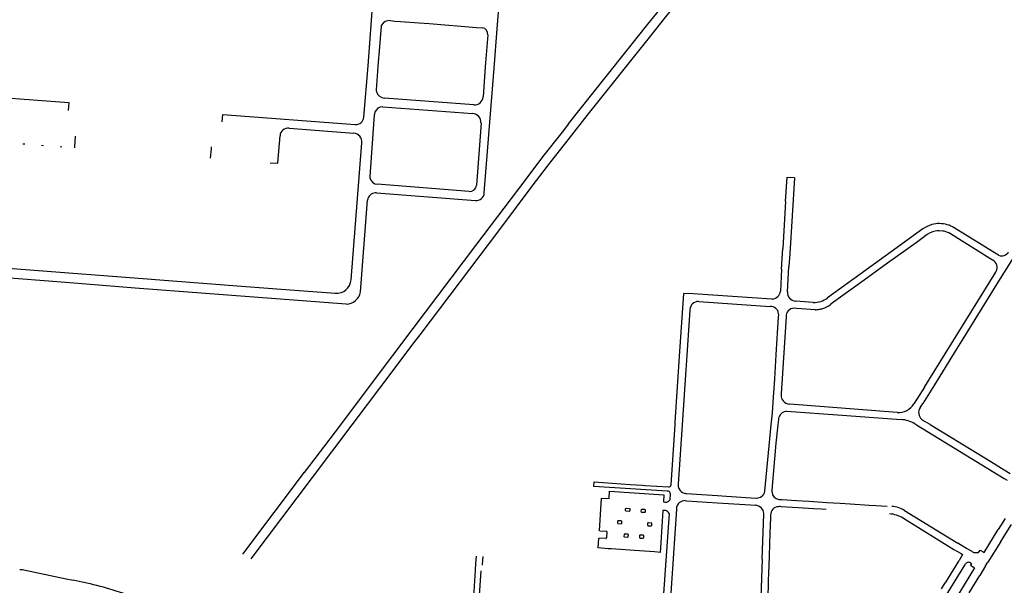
# Model space of a CAD drawing. Extents: x 148869 to 161638, y 453607 to 469810.
# Tile 967 of 1056: x 159134.11 to 159140.98, y 459864.7 to 459868.65. Entities that reach past the tile are written whole.
import ezdxf

# ---------------------------------------------------------------- set-up
doc = ezdxf.new("R2010")
doc.units = 0
doc.layers.add('LKI_V01_KANTRIJWEG', color=252, linetype='CONTINUOUS')

msp = doc.modelspace()

# ---------------------------------------------------------------- linework, layer by layer
at = {"layer": 'LKI_V01_KANTRIJWEG'}
for p, q in [((159136.6305, 459868.603), (159136.6168, 459868.4316)), ((159136.6305, 459868.603), (159136.6168, 459868.4316)), ((159136.6949, 459868.6414), (159136.7265, 459868.6389)), ((159136.6949, 459868.6414), (159136.7265, 459868.6389)), ((159136.7265, 459868.6389), (159136.7666, 459868.6358)), ((159136.7265, 459868.6389), (159136.7666, 459868.6358)), ((159136.7666, 459868.6358), (159136.8962, 459868.6258)), ((159136.7666, 459868.6358), (159136.8962, 459868.6258)), ((159136.8962, 459868.6258), (159136.9662, 459868.6203)), ((159136.8962, 459868.6258), (159136.9662, 459868.6203)), ((159136.9662, 459868.6203), (159137.1032, 459868.6097)), ((159136.9662, 459868.6203), (159137.1032, 459868.6097)), ((159137.1032, 459868.6097), (159137.1626, 459868.6051)), ((159137.1032, 459868.6097), (159137.1626, 459868.6051)), ((159137.1626, 459868.6051), (159137.298, 459868.5946)), ((159137.1626, 459868.6051), (159137.298, 459868.5946)), ((159137.4417, 459868.5838), (159137.4458, 459868.6433)), ((159137.4417, 459868.5838), (159137.4458, 459868.6433)), ((159138.3404, 459868.4246), (159138.4935, 459868.6164)), ((159138.3404, 459868.4246), (159138.4935, 459868.6164)), ((159137.298, 459868.5946), (159137.3378, 459868.5915)), ((159137.298, 459868.5946), (159137.3378, 459868.5915)), ((159136.6168, 459868.4316), (159136.6104, 459868.3523)), ((159136.6168, 459868.4316), (159136.6104, 459868.3523)), ((159138.0922, 459868.113), (159138.3404, 459868.4246)), ((159138.0922, 459868.113), (159138.3404, 459868.4246)), ((159133.8597, 459868.1143), (159134.4486, 459868.069)), ((159133.8597, 459868.1143), (159134.4486, 459868.069)), ((159134.4486, 459868.069), (159134.4445, 459868.0137)), ((159134.4486, 459868.069), (159134.4445, 459868.0137)), ((159137.2786, 459868.0534), (159136.6552, 459868.1003)), ((159137.2786, 459868.0534), (159136.6552, 459868.1003)), ((159137.94, 459867.9208), (159138.0922, 459868.113)), ((159137.94, 459867.9208), (159138.0922, 459868.113)), ((159135.5204, 459867.9341), (159135.5246, 459867.986)), ((159135.5204, 459867.9341), (159135.5246, 459867.986)), ((159135.5246, 459867.986), (159136.4492, 459867.9159)), ((159135.5246, 459867.986), (159136.4492, 459867.9159)), ((159136.5832, 459867.9845), (159136.551, 459867.553)), ((159136.5832, 459867.9845), (159136.551, 459867.553)), ((159136.5834, 459867.9863), (159136.5832, 459867.9845)), ((159136.5834, 459867.9863), (159136.5832, 459867.9845)), ((159136.6434, 459868.0395), (159137.2716, 459867.9927)), ((159136.6434, 459868.0395), (159137.2716, 459867.9927)), ((159137.3283, 459867.9269), (159137.2964, 459867.4931)), ((159137.3283, 459867.9269), (159137.2964, 459867.4931)), ((159135.9875, 459867.8912), (159136.4391, 459867.8551)), ((159135.9875, 459867.8912), (159136.4391, 459867.8551)), ((159134.1282, 459867.7818), (159134.1416, 459867.7807)), ((159134.1282, 459867.7818), (159134.1416, 459867.7807)), ((159134.495, 459867.8336), (159134.4887, 459867.7581)), ((159134.495, 459867.8336), (159134.4887, 459867.7581)), ((159135.9085, 459867.6485), (159135.9246, 459867.8378)), ((159135.9085, 459867.6485), (159135.9246, 459867.8378)), ((159136.4207, 459866.8318), (159136.4964, 459867.788)), ((159136.4207, 459866.8318), (159136.4964, 459867.788)), ((159134.258, 459867.7713), (159134.2718, 459867.7705)), ((159134.258, 459867.7713), (159134.2718, 459867.7705)), ((159134.3883, 459867.7615), (159134.4011, 459867.7604)), ((159134.3883, 459867.7615), (159134.4011, 459867.7604)), ((159134.4887, 459867.7581), (159134.4884, 459867.7537)), ((159134.4887, 459867.7581), (159134.4884, 459867.7537)), ((159135.4401, 459867.6812), (159135.445, 459867.7459)), ((159135.4401, 459867.6812), (159135.445, 459867.7459)), ((159135.445, 459867.7459), (159135.4459, 459867.7598)), ((159135.445, 459867.7459), (159135.4459, 459867.7598)), ((159135.8552, 459867.6482), (159135.9052, 459867.6456)), ((159135.8552, 459867.6482), (159135.9052, 459867.6456)), ((159139.5171, 459867.5441), (159139.4845, 459867.0136)), ((159139.5171, 459867.5441), (159139.4845, 459867.0136)), ((159139.5171, 459867.5441), (159139.4871, 459867.5463)), ((159139.5171, 459867.5441), (159139.4871, 459867.5463)), ((159136.5981, 459867.4382), (159137.289, 459867.3843)), ((159136.5981, 459867.4382), (159137.289, 459867.3843)), ((159137.2447, 459867.4486), (159136.6042, 459867.4982)), ((159137.2447, 459867.4486), (159136.6042, 459867.4982)), ((159136.4864, 459866.7465), (159136.5357, 459867.3883)), ((159136.4864, 459866.7465), (159136.5357, 459867.3883)), ((159139.4556, 459867.3771), (159139.4368, 459867.0491)), ((159139.4556, 459867.3771), (159139.4368, 459867.0491)), ((159140.9315, 459867.0099), (159140.6333, 459867.194)), ((159140.9315, 459867.0099), (159140.6333, 459867.194)), ((159139.4281, 459866.906), (159139.4368, 459867.0491)), ((159139.4281, 459866.906), (159139.4368, 459867.0491)), ((159139.4845, 459867.0136), (159139.4788, 459866.9239)), ((159139.4845, 459867.0136), (159139.4788, 459866.9239)), ((159140.903, 459866.9684), (159140.9012, 459866.9695)), ((159140.903, 459866.9684), (159140.9012, 459866.9695)), ((159140.9432, 459867.0026), (159140.9315, 459867.0099)), ((159140.9432, 459867.0026), (159140.9315, 459867.0099)), ((159139.4281, 459866.906), (159139.4189, 459866.7511)), ((159139.4281, 459866.906), (159139.4189, 459866.7511)), ((159139.4699, 459866.7482), (159139.4788, 459866.9239)), ((159139.4699, 459866.7482), (159139.4788, 459866.9239)), ((159140.7149, 459866.5478), (159140.9236, 459866.885)), ((159140.7149, 459866.5478), (159140.9236, 459866.885)), ((159140.9831, 459866.8855), (159140.9202, 459866.7846)), ((159140.9831, 459866.8855), (159140.9202, 459866.7846)), ((159140.9236, 459866.885), (159140.9271, 459866.8907)), ((159140.9236, 459866.885), (159140.9271, 459866.8907)), ((159135.8416, 459866.7725), (159135.9019, 459866.768)), ((159135.8416, 459866.7725), (159135.9019, 459866.768)), ((159135.9019, 459866.768), (159136.3109, 459866.7377)), ((159135.9019, 459866.768), (159136.3109, 459866.7377)), ((159140.9202, 459866.7846), (159140.8868, 459866.7308)), ((159140.9202, 459866.7846), (159140.8868, 459866.7308)), ((159138.7179, 459866.3309), (159138.7451, 459866.7366)), ((159138.7179, 459866.3309), (159138.7451, 459866.7366)), ((159138.8485, 459866.6798), (159139.3478, 459866.6455)), ((159138.8485, 459866.6798), (159139.3478, 459866.6455)), ((159139.5274, 459866.6822), (159139.5248, 459866.6824)), ((159139.5274, 459866.6822), (159139.5248, 459866.6824)), ((159139.6487, 459866.6737), (159139.5274, 459866.6822)), ((159139.6487, 459866.6737), (159139.5274, 459866.6822)), ((159140.8868, 459866.7308), (159140.686, 459866.4069)), ((159140.8868, 459866.7308), (159140.686, 459866.4069)), ((159138.7867, 459866.6199), (159138.7327, 459865.8195)), ((159138.7867, 459866.6199), (159138.7327, 459865.8195)), ((159138.7869, 459866.6238), (159138.7867, 459866.6199)), ((159138.7869, 459866.6238), (159138.7867, 459866.6199)), ((159139.5329, 459866.6316), (159139.5141, 459866.6329)), ((159139.5329, 459866.6316), (159139.5141, 459866.6329)), ((159139.6621, 459866.6225), (159139.5329, 459866.6316)), ((159139.6621, 459866.6225), (159139.5329, 459866.6316)), ((159139.4067, 459866.5737), (159139.4074, 459866.5851)), ((159139.4067, 459866.5737), (159139.4074, 459866.5851)), ((159139.4587, 459866.5717), (159139.4252, 459866.0352)), ((159139.4587, 459866.5717), (159139.4252, 459866.0352)), ((159139.4588, 459866.5731), (159139.4587, 459866.5717)), ((159139.4588, 459866.5731), (159139.4587, 459866.5717)), ((159140.686, 459866.4069), (159140.6525, 459866.3526)), ((159140.686, 459866.4069), (159140.6525, 459866.3526)), ((159138.6849, 459865.8376), (159138.7179, 459866.3309)), ((159138.6849, 459865.8376), (159138.7179, 459866.3309)), ((159140.4254, 459866.081), (159140.3733, 459865.9987)), ((159140.4254, 459866.081), (159140.3733, 459865.9987)), ((159139.4252, 459866.0352), (159139.4245, 459866.0242)), ((159139.4252, 459866.0352), (159139.4245, 459866.0242)), ((159140.3733, 459865.9987), (159140.3516, 459865.9648)), ((159140.3733, 459865.9987), (159140.3516, 459865.9648)), ((159140.3945, 459865.9383), (159140.4129, 459865.9675)), ((159140.3945, 459865.9383), (159140.4129, 459865.9675)), ((159139.404, 459865.8195), (159139.4084, 459865.8563)), ((159139.404, 459865.8195), (159139.4084, 459865.8563)), ((159139.4084, 459865.8563), (159139.4093, 459865.8645)), ((159139.4084, 459865.8563), (159139.4093, 459865.8645)), ((159139.4093, 459865.8645), (159139.411, 459865.874)), ((159139.4093, 459865.8645), (159139.411, 459865.874)), ((159136.346, 459865.8195), (159136.093, 459865.485)), ((159136.346, 459865.8195), (159136.093, 459865.485)), ((159136.1523, 459865.4517), (159136.4295, 459865.8195)), ((159136.1523, 459865.4517), (159136.4295, 459865.8195)), ((159138.6554, 459865.3991), (159138.6837, 459865.8195)), ((159138.6554, 459865.3991), (159138.6837, 459865.8195)), ((159138.6837, 459865.8195), (159138.6849, 459865.8376)), ((159138.6837, 459865.8195), (159138.6849, 459865.8376)), ((159138.7327, 459865.8195), (159138.7051, 459865.4029)), ((159138.7327, 459865.8195), (159138.7051, 459865.4029)), ((159140.3585, 459865.8261), (159140.3683, 459865.8201)), ((159140.3585, 459865.8261), (159140.3683, 459865.8201)), ((159140.3698, 459865.8192), (159140.9826, 459865.4432)), ((159140.3698, 459865.8192), (159140.9826, 459865.4432)), ((159135.6713, 459864.9237), (159136.0945, 459865.4867)), ((159135.6713, 459864.9237), (159136.0945, 459865.4867)), ((159135.7302, 459864.8917), (159136.1523, 459865.4517)), ((159135.7302, 459864.8917), (159136.1523, 459865.4517)), ((159141.025, 459865.4758), (159140.9822, 459865.502)), ((159141.025, 459865.4758), (159140.9822, 459865.502)), ((159140.9826, 459865.4432), (159141.002, 459865.4322)), ((159140.9826, 459865.4432), (159141.002, 459865.4322)), ((159138.1163, 459865.387), (159138.1185, 459865.4193)), ((159138.1163, 459865.387), (159138.1185, 459865.4193)), ((159138.6276, 459865.3546), (159138.1163, 459865.387)), ((159138.6276, 459865.3546), (159138.1163, 459865.387)), ((159138.1185, 459865.4193), (159138.1186, 459865.4207)), ((159138.1185, 459865.4193), (159138.1186, 459865.4207)), ((159138.6367, 459865.385), (159138.6395, 459865.3848)), ((159138.6367, 459865.385), (159138.6395, 459865.3848)), ((159138.223, 459865.3044), (159138.2231, 459865.3059)), ((159138.223, 459865.3044), (159138.2231, 459865.3059)), ((159138.6373, 459865.354), (159138.6276, 459865.3546)), ((159138.6373, 459865.354), (159138.6276, 459865.3546)), ((159138.6485, 459865.2973), (159138.6511, 459865.3374)), ((159138.6485, 459865.2973), (159138.6511, 459865.3374)), ((159138.7575, 459865.34), (159138.762, 459865.3395)), ((159138.7575, 459865.34), (159138.762, 459865.3395)), ((159138.6023, 459865.2801), (159138.6128, 459865.2791)), ((159138.6023, 459865.2801), (159138.6128, 459865.2791)), ((159138.6934, 459865.23), (159138.6188, 459864.1152)), ((159138.6934, 459865.23), (159138.6188, 459864.1152)), ((159138.7549, 459865.289), (159138.7644, 459865.2883)), ((159138.7549, 459865.289), (159138.7644, 459865.2883)), ((159138.6414, 459865.1988), (159138.5641, 459864.0721)), ((159138.6414, 459865.1988), (159138.5641, 459864.0721)), ((159140.2854, 459865.2206), (159140.6582, 459864.9916)), ((159140.2854, 459865.2206), (159140.6582, 459864.9916)), ((159140.9882, 459865.1648), (159140.941, 459865.0878)), ((159140.9882, 459865.1648), (159140.941, 459865.0878)), ((159140.9585, 459865.0032), (159141.0327, 459865.1225)), ((159140.9585, 459865.0032), (159141.0327, 459865.1225)), ((159138.2003, 459865.024), (159138.1538, 459865.0278)), ((159138.2003, 459865.024), (159138.1538, 459865.0278)), ((159138.1571, 459865.0784), (159138.2038, 459865.0754)), ((159138.1571, 459865.0784), (159138.2038, 459865.0754)), ((159138.208, 459865.0702), (159138.2051, 459865.0284)), ((159138.208, 459865.0702), (159138.2051, 459865.0284)), ((159140.8416, 459864.9271), (159140.941, 459865.0878)), ((159140.8416, 459864.9271), (159140.941, 459865.0878)), ((159140.7078, 459864.9616), (159140.6582, 459864.9916)), ((159140.7078, 459864.9616), (159140.6582, 459864.9916)), ((159140.718, 459864.9558), (159140.7078, 459864.9616)), ((159140.718, 459864.9558), (159140.7078, 459864.9616)), ((159140.7576, 459864.9326), (159140.718, 459864.9558)), ((159140.7576, 459864.9326), (159140.718, 459864.9558)), ((159140.9585, 459865.0032), (159140.8685, 459864.8581)), ((159140.9585, 459865.0032), (159140.8685, 459864.8581)), ((159135.6642, 459864.9151), (159135.6713, 459864.9237)), ((159135.6642, 459864.9151), (159135.6713, 459864.9237)), ((159135.7237, 459864.883), (159135.7302, 459864.8917)), ((159135.7237, 459864.883), (159135.7302, 459864.8917)), ((159138.2366, 459864.952), (159138.2171, 459864.9534)), ((159138.2366, 459864.952), (159138.2171, 459864.9534)), ((159138.3998, 459864.9405), (159138.2366, 459864.952)), ((159138.3998, 459864.9405), (159138.2366, 459864.952)), ((159138.5404, 459864.9306), (159138.3998, 459864.9405)), ((159138.5404, 459864.9306), (159138.3998, 459864.9405)), ((159138.5619, 459864.9291), (159138.5404, 459864.9306)), ((159138.5619, 459864.9291), (159138.5404, 459864.9306)), ((159140.6313, 459864.9478), (159140.6816, 459864.92)), ((159140.6313, 459864.9478), (159140.6816, 459864.92)), ((159140.6917, 459864.913), (159140.6674, 459864.8715)), ((159140.6917, 459864.913), (159140.6674, 459864.8715)), ((159140.6816, 459864.92), (159140.6917, 459864.913)), ((159140.6816, 459864.92), (159140.6917, 459864.913)), ((159140.7576, 459864.9326), (159140.7598, 459864.9307)), ((159140.7576, 459864.9326), (159140.7598, 459864.9307)), ((159140.8142, 459864.9436), (159140.8347, 459864.9306)), ((159140.8142, 459864.9436), (159140.8347, 459864.9306)), ((159140.8347, 459864.9306), (159140.8416, 459864.9271)), ((159140.8347, 459864.9306), (159140.8416, 459864.9271)), ((159140.156, 459863.9436), (159140.7065, 459864.8382)), ((159140.156, 459863.9436), (159140.7065, 459864.8382)), ((159140.7757, 459864.8203), (159140.2452, 459863.9589)), ((159140.7757, 459864.8203), (159140.2452, 459863.9589)), ((159140.6628, 459864.8658), (159140.5707, 459864.7158)), ((159140.6628, 459864.8658), (159140.5707, 459864.7158)), ((159140.6674, 459864.8715), (159140.6628, 459864.8658)), ((159140.6674, 459864.8715), (159140.6628, 459864.8658)), ((159140.7065, 459864.8382), (159140.7116, 459864.8445)), ((159140.7065, 459864.8382), (159140.7116, 459864.8445)), ((159140.7465, 459864.854), (159140.7536, 459864.8494)), ((159140.7465, 459864.854), (159140.7536, 459864.8494)), ((159140.7536, 459864.8494), (159140.7472, 459864.8382)), ((159140.7536, 459864.8494), (159140.7472, 459864.8382)), ((159140.7472, 459864.8382), (159140.7687, 459864.8245)), ((159140.7472, 459864.8382), (159140.7687, 459864.8245)), ((159140.7757, 459864.8203), (159140.7687, 459864.8245)), ((159140.7757, 459864.8203), (159140.7687, 459864.8245)), ((159140.8528, 459864.8325), (159140.8112, 459864.7653)), ((159140.8528, 459864.8325), (159140.8112, 459864.7653)), ((159140.8528, 459864.8325), (159140.8685, 459864.8581)), ((159140.8528, 459864.8325), (159140.8685, 459864.8581)), ((159137.3178, 459864.628), (159137.3283, 459864.7979)), ((159137.3178, 459864.628), (159137.3283, 459864.7979)), ((159140.7377, 459864.6457), (159140.8112, 459864.7653)), ((159140.7377, 459864.6457), (159140.8112, 459864.7653)), ((159134.5438, 459864.7201), (159134.4806, 459864.7334)), ((159134.5438, 459864.7201), (159134.4806, 459864.7334)), ((159134.5998, 459864.707), (159134.5438, 459864.7201)), ((159134.5998, 459864.707), (159134.5438, 459864.7201)), ((159140.545, 459864.672), (159140.5707, 459864.7158)), ((159140.545, 459864.672), (159140.5707, 459864.7158))]:
    msp.add_line(p, q, dxfattribs=at)
for points in [[(159138.4935, 459868.6164), (159138.6926, 459868.8641), (159138.8221, 459869.0227), (159138.9684, 459869.1994), (159139.7083, 459870.0869), (159139.8337, 459870.2361), (159139.9722, 459870.3988), (159140.159, 459870.6171), (159140.2251, 459870.6951), (159140.2751, 459870.755), (159140.3267, 459870.8195)], [(159138.4935, 459868.6164), (159138.6926, 459868.8641), (159138.8221, 459869.0227), (159138.9684, 459869.1994), (159139.7083, 459870.0869), (159139.8337, 459870.2361), (159139.9722, 459870.3988), (159140.159, 459870.6171), (159140.2251, 459870.6951), (159140.2751, 459870.755), (159140.3267, 459870.8195)], [(159136.4295, 459865.8195), (159136.6227, 459866.0748), (159136.8622, 459866.3927), (159136.9031, 459866.4473), (159137.4592, 459867.1836), (159137.6933, 459867.4936), (159137.8167, 459867.6554), (159137.9461, 459867.821), (159138.0697, 459867.9778), (159138.4952, 459868.5124), (159138.6289, 459868.6793), (159138.7447, 459868.8227), (159138.8748, 459868.9811), (159139.123, 459869.2805), (159139.7589, 459870.0425), (159139.9567, 459870.2773), (159140.0295, 459870.3629)], [(159136.4295, 459865.8195), (159136.6227, 459866.0748), (159136.8622, 459866.3927), (159136.9031, 459866.4473), (159137.4592, 459867.1836), (159137.6933, 459867.4936), (159137.8167, 459867.6554), (159137.9461, 459867.821), (159138.0697, 459867.9778), (159138.4952, 459868.5124), (159138.6289, 459868.6793), (159138.7447, 459868.8227), (159138.8748, 459868.9811), (159139.123, 459869.2805), (159139.7589, 459870.0425), (159139.9567, 459870.2773), (159140.0295, 459870.3629)], [(159137.4458, 459868.6433), (159137.4746, 459868.9986), (159137.4829, 459869.1205)], [(159137.4458, 459868.6433), (159137.4746, 459868.9986), (159137.4829, 459869.1205)], [(159142.1742, 459868.8062), (159141.7064, 459868.0486), (159141.4846, 459867.6917), (159141.2787, 459867.3616), (159141.092, 459867.0604), (159140.9831, 459866.8855)], [(159142.1742, 459868.8062), (159141.7064, 459868.0486), (159141.4846, 459867.6917), (159141.2787, 459867.3616), (159141.092, 459867.0604), (159140.9831, 459866.8855)], [(159136.5099, 459867.9676), (159136.5397, 459868.3257), (159136.5762, 459868.8037)], [(159136.5099, 459867.9676), (159136.5397, 459868.3257), (159136.5762, 459868.8037)], [(159137.3755, 459868.5421), (159137.3579, 459868.3179), (159137.3427, 459868.1086)], [(159137.3755, 459868.5421), (159137.3579, 459868.3179), (159137.3427, 459868.1086)], [(159137.3514, 459867.438), (159137.4209, 459868.3092), (159137.4417, 459868.5838)], [(159137.3514, 459867.438), (159137.4209, 459868.3092), (159137.4417, 459868.5838)], [(159136.6104, 459868.3523), (159136.6078, 459868.3204), (159136.5966, 459868.1579)], [(159136.6104, 459868.3523), (159136.6078, 459868.3204), (159136.5966, 459868.1579)], [(159137.94, 459867.9208), (159137.8943, 459867.8631), (159137.7589, 459867.69), (159137.6408, 459867.5352), (159137.2895, 459867.0703), (159136.853, 459866.4919), (159136.5612, 459866.1046), (159136.346, 459865.8195)], [(159137.94, 459867.9208), (159137.8943, 459867.8631), (159137.7589, 459867.69), (159137.6408, 459867.5352), (159137.2895, 459867.0703), (159136.853, 459866.4919), (159136.5612, 459866.1046), (159136.346, 459865.8195)], [(159139.4556, 459867.3771), (159139.4675, 459867.5475), (159139.4871, 459867.5463)], [(159139.4556, 459867.3771), (159139.4675, 459867.5475), (159139.4871, 459867.5463)], [(159140.4149, 459867.1866), (159140.1937, 459867.0268), (159139.9317, 459866.8383), (159139.7481, 459866.7047)], [(159140.4149, 459867.1866), (159140.1937, 459867.0268), (159139.9317, 459866.8383), (159139.7481, 459866.7047)], [(159140.9012, 459866.9695), (159140.6068, 459867.1523), (159140.5948, 459867.1588), (159140.5877, 459867.1617), (159140.5635, 459867.1699), (159140.5531, 459867.1722), (159140.5278, 459867.1739), (159140.5138, 459867.1732), (159140.4995, 459867.1704), (159140.4805, 459867.1653), (159140.4609, 459867.1562), (159140.4439, 459867.1469), (159140.4059, 459867.1184), (159140.3669, 459867.0903), (159140.1679, 459866.9469)], [(159140.9012, 459866.9695), (159140.6068, 459867.1523), (159140.5948, 459867.1588), (159140.5877, 459867.1617), (159140.5635, 459867.1699), (159140.5531, 459867.1722), (159140.5278, 459867.1739), (159140.5138, 459867.1732), (159140.4995, 459867.1704), (159140.4805, 459867.1653), (159140.4609, 459867.1562), (159140.4439, 459867.1469), (159140.4059, 459867.1184), (159140.3669, 459867.0903), (159140.1679, 459866.9469)], [(159133.5683, 459866.9474), (159134.9048, 459866.8445), (159135.6567, 459866.7863), (159135.8416, 459866.7725)], [(159133.5683, 459866.9474), (159134.9048, 459866.8445), (159135.6567, 459866.7863), (159135.8416, 459866.7725)], [(159140.1679, 459866.9469), (159140.0032, 459866.8282), (159139.7911, 459866.674), (159139.7699, 459866.6581)], [(159140.1679, 459866.9469), (159140.0032, 459866.8282), (159139.7911, 459866.674), (159139.7699, 459866.6581)], [(159140.4254, 459866.081), (159140.7149, 459866.5478), (159140.9236, 459866.885)], [(159140.4254, 459866.081), (159140.7149, 459866.5478), (159140.9236, 459866.885)], [(159136.387, 459866.6611), (159134.913, 459866.7722), (159134.4556, 459866.8101), (159133.9174, 459866.8525), (159133.911, 459866.8525)], [(159136.387, 459866.6611), (159134.913, 459866.7722), (159134.4556, 459866.8101), (159133.9174, 459866.8525), (159133.911, 459866.8525)], [(159139.3635, 459866.6963), (159139.3587, 459866.6963), (159138.81, 459866.7325), (159138.7451, 459866.7366)], [(159139.3635, 459866.6963), (159139.3587, 459866.6963), (159138.81, 459866.7325), (159138.7451, 459866.7366)], [(159139.3558, 459865.8195), (159139.363, 459865.9012), (159139.3722, 459866.0123), (159139.3757, 459866.0713), (159139.3807, 459866.1407), (159139.3908, 459866.3069), (159139.4067, 459866.5737)], [(159139.3558, 459865.8195), (159139.363, 459865.9012), (159139.3722, 459866.0123), (159139.3757, 459866.0713), (159139.3807, 459866.1407), (159139.3908, 459866.3069), (159139.4067, 459866.5737)], [(159140.6525, 459866.3526), (159140.4952, 459866.098), (159140.4129, 459865.9675)], [(159140.6525, 459866.3526), (159140.4952, 459866.098), (159140.4129, 459865.9675)], [(159140.236, 459865.9052), (159140.2338, 459865.9054), (159139.4861, 459865.962), (159139.4838, 459865.9624)], [(159140.236, 459865.9052), (159140.2338, 459865.9054), (159139.4861, 459865.962), (159139.4838, 459865.9624)], [(159139.463, 459865.9143), (159139.8509, 459865.8858), (159140.2302, 459865.8569), (159140.2627, 459865.8546)], [(159139.463, 459865.9143), (159139.8509, 459865.8858), (159140.2302, 459865.8569), (159140.2627, 459865.8546)], [(159140.4646, 459865.8197), (159140.4081, 459865.8544), (159140.4061, 459865.8555)], [(159140.4646, 459865.8197), (159140.4081, 459865.8544), (159140.4061, 459865.8555)], [(159139.3102, 459865.353), (159139.3106, 459865.3553), (159139.3555, 459865.8195)], [(159139.3102, 459865.353), (159139.3106, 459865.3553), (159139.3555, 459865.8195)], [(159139.3615, 459865.349), (159139.3615, 459865.3622), (159139.3907, 459865.6911), (159139.404, 459865.8195)], [(159139.3615, 459865.349), (159139.3615, 459865.3622), (159139.3907, 459865.6911), (159139.404, 459865.8195)], [(159140.9822, 459865.502), (159140.89, 459865.559), (159140.4652, 459865.8193)], [(159140.9822, 459865.502), (159140.89, 459865.559), (159140.4652, 459865.8193)], [(159138.1185, 459865.4193), (159138.369, 459865.4027), (159138.3703, 459865.4018), (159138.4545, 459865.3982), (159138.4749, 459865.3957), (159138.6367, 459865.385)], [(159138.1185, 459865.4193), (159138.369, 459865.4027), (159138.3703, 459865.4018), (159138.4545, 459865.3982), (159138.4749, 459865.3957), (159138.6367, 459865.385)], [(159138.1548, 459865.0785), (159138.1704, 459865.3066), (159138.223, 459865.3044)], [(159138.1548, 459865.0785), (159138.1704, 459865.3066), (159138.223, 459865.3044)], [(159138.2231, 459865.3059), (159138.2266, 459865.3544), (159138.6055, 459865.3286), (159138.6023, 459865.2801)], [(159138.2231, 459865.3059), (159138.2266, 459865.3544), (159138.6055, 459865.3286), (159138.6023, 459865.2801)], [(159138.762, 459865.3395), (159138.9808, 459865.3238), (159139.0438, 459865.3199), (159139.2503, 459865.3073), (159139.2517, 459865.3072)], [(159138.762, 459865.3395), (159138.9808, 459865.3238), (159139.0438, 459865.3199), (159139.2503, 459865.3073), (159139.2517, 459865.3072)], [(159138.364, 459865.2344), (159138.3678, 459865.2321), (159138.3685, 459865.2285), (159138.368, 459865.2169), (159138.3662, 459865.2149), (159138.3635, 459865.2135), (159138.3432, 459865.2151), (159138.3396, 459865.2162), (159138.337, 459865.219), (159138.3384, 459865.2322), (159138.34, 459865.235), (159138.3433, 459865.2357), (159138.364, 459865.2344)], [(159138.364, 459865.2344), (159138.3678, 459865.2321), (159138.3685, 459865.2285), (159138.368, 459865.2169), (159138.3662, 459865.2149), (159138.3635, 459865.2135), (159138.3432, 459865.2151), (159138.3396, 459865.2162), (159138.337, 459865.219), (159138.3384, 459865.2322), (159138.34, 459865.235), (159138.3433, 459865.2357), (159138.364, 459865.2344)], [(159138.7644, 459865.2883), (159138.9796, 459865.2733), (159139.2467, 459865.2566)], [(159138.7644, 459865.2883), (159138.9796, 459865.2733), (159139.2467, 459865.2566)], [(159139.408, 459865.2979), (159139.4206, 459865.2967), (159139.4263, 459865.2965), (159139.429, 459865.2963), (159139.5322, 459865.2897), (159139.6182, 459865.2848), (159139.6538, 459865.2825), (159139.7429, 459865.2766), (159139.8358, 459865.2708), (159139.9062, 459865.2664), (159140.0385, 459865.258), (159140.0862, 459865.2552), (159140.1642, 459865.2499)], [(159139.408, 459865.2979), (159139.4206, 459865.2967), (159139.4263, 459865.2965), (159139.429, 459865.2963), (159139.5322, 459865.2897), (159139.6182, 459865.2848), (159139.6538, 459865.2825), (159139.7429, 459865.2766), (159139.8358, 459865.2708), (159139.9062, 459865.2664), (159140.0385, 459865.258), (159140.0862, 459865.2552), (159140.1642, 459865.2499)], [(159139.7382, 459865.2265), (159139.7067, 459865.2284), (159139.6506, 459865.2324), (159139.5443, 459865.2391), (159139.4253, 459865.2464), (159139.417, 459865.247)], [(159139.7382, 459865.2265), (159139.7067, 459865.2284), (159139.6506, 459865.2324), (159139.5443, 459865.2391), (159139.4253, 459865.2464), (159139.417, 459865.247)], [(159138.4513, 459865.228), (159138.4483, 459865.2273), (159138.4464, 459865.2249), (159138.4452, 459865.2149), (159138.4465, 459865.2109), (159138.4496, 459865.2092), (159138.4717, 459865.2075), (159138.4745, 459865.2088), (159138.476, 459865.2104), (159138.4767, 459865.2218), (159138.4752, 459865.2249), (159138.4724, 459865.2264), (159138.4513, 459865.228)], [(159138.4513, 459865.228), (159138.4483, 459865.2273), (159138.4464, 459865.2249), (159138.4452, 459865.2149), (159138.4465, 459865.2109), (159138.4496, 459865.2092), (159138.4717, 459865.2075), (159138.4745, 459865.2088), (159138.476, 459865.2104), (159138.4767, 459865.2218), (159138.4752, 459865.2249), (159138.4724, 459865.2264), (159138.4513, 459865.228)], [(159138.6112, 459865.2201), (159138.5982, 459865.221), (159138.584, 459864.997)], [(159138.6112, 459865.2201), (159138.5982, 459865.221), (159138.584, 459864.997)], [(159139.2915, 459864.8797), (159139.3029, 459865.1946), (159139.3027, 459865.2017)], [(159139.2915, 459864.8797), (159139.3029, 459865.1946), (159139.3027, 459865.2017)], [(159139.351, 459865.1891), (159139.3503, 459865.1764), (159139.35, 459865.1692), (159139.35, 459865.1682), (159139.3463, 459865.0635), (159139.3434, 459864.98), (159139.3411, 459864.9068), (159139.3389, 459864.8339), (159139.3372, 459864.7853), (159139.335, 459864.729), (159139.3305, 459864.5954), (159139.33, 459864.5812), (159139.328, 459864.5244), (159139.3242, 459864.4104)], [(159139.351, 459865.1891), (159139.3503, 459865.1764), (159139.35, 459865.1692), (159139.35, 459865.1682), (159139.3463, 459865.0635), (159139.3434, 459864.98), (159139.3411, 459864.9068), (159139.3389, 459864.8339), (159139.3372, 459864.7853), (159139.335, 459864.729), (159139.3305, 459864.5954), (159139.33, 459864.5812), (159139.328, 459864.5244), (159139.3242, 459864.4104)], [(159140.2769, 459865.1661), (159140.2782, 459865.1659), (159140.6313, 459864.9478)], [(159140.2769, 459865.1661), (159140.2782, 459865.1659), (159140.6313, 459864.9478)], [(159138.2869, 459865.1487), (159138.2835, 459865.1477), (159138.2816, 459865.1442), (159138.281, 459865.1334), (159138.2831, 459865.13), (159138.2856, 459865.1288), (159138.3078, 459865.1278), (159138.3106, 459865.1291), (159138.3116, 459865.1309), (159138.3125, 459865.1436), (159138.3106, 459865.1464), (159138.3077, 459865.1477), (159138.2869, 459865.1487)], [(159138.2869, 459865.1487), (159138.2835, 459865.1477), (159138.2816, 459865.1442), (159138.281, 459865.1334), (159138.2831, 459865.13), (159138.2856, 459865.1288), (159138.3078, 459865.1278), (159138.3106, 459865.1291), (159138.3116, 459865.1309), (159138.3125, 459865.1436), (159138.3106, 459865.1464), (159138.3077, 459865.1477), (159138.2869, 459865.1487)], [(159138.4971, 459865.1347), (159138.4935, 459865.1338), (159138.4908, 459865.1304), (159138.4908, 459865.1189), (159138.492, 459865.1161), (159138.4954, 459865.1135), (159138.5177, 459865.1128), (159138.5203, 459865.1142), (159138.5214, 459865.1161), (159138.5221, 459865.1286), (159138.5213, 459865.131), (159138.5177, 459865.1327), (159138.4971, 459865.1347)], [(159138.4971, 459865.1347), (159138.4935, 459865.1338), (159138.4908, 459865.1304), (159138.4908, 459865.1189), (159138.492, 459865.1161), (159138.4954, 459865.1135), (159138.5177, 459865.1128), (159138.5203, 459865.1142), (159138.5214, 459865.1161), (159138.5221, 459865.1286), (159138.5213, 459865.131), (159138.5177, 459865.1327), (159138.4971, 459865.1347)], [(159138.2171, 459864.9534), (159138.1466, 459864.9583), (159138.1514, 459865.0279)], [(159138.2171, 459864.9534), (159138.1466, 459864.9583), (159138.1514, 459865.0279)], [(159138.332, 459865.0558), (159138.3286, 459865.0547), (159138.327, 459865.0522), (159138.3257, 459865.0389), (159138.3272, 459865.0369), (159138.3298, 459865.0355), (159138.3527, 459865.0341), (159138.3552, 459865.0351), (159138.356, 459865.0377), (159138.3576, 459865.05), (159138.3564, 459865.0524), (159138.353, 459865.0541), (159138.332, 459865.0558)], [(159138.332, 459865.0558), (159138.3286, 459865.0547), (159138.327, 459865.0522), (159138.3257, 459865.0389), (159138.3272, 459865.0369), (159138.3298, 459865.0355), (159138.3527, 459865.0341), (159138.3552, 459865.0351), (159138.356, 459865.0377), (159138.3576, 459865.05), (159138.3564, 459865.0524), (159138.353, 459865.0541), (159138.332, 459865.0558)], [(159138.4411, 459865.0487), (159138.4377, 459865.0477), (159138.4356, 459865.045), (159138.4344, 459865.0328), (159138.4363, 459865.0296), (159138.4401, 459865.0278), (159138.4601, 459865.0268), (159138.464, 459865.0288), (159138.4652, 459865.0308), (159138.4659, 459865.0429), (159138.4644, 459865.0455), (159138.4617, 459865.0471), (159138.4411, 459865.0487)], [(159138.4411, 459865.0487), (159138.4377, 459865.0477), (159138.4356, 459865.045), (159138.4344, 459865.0328), (159138.4363, 459865.0296), (159138.4401, 459865.0278), (159138.4601, 459865.0268), (159138.464, 459865.0288), (159138.4652, 459865.0308), (159138.4659, 459865.0429), (159138.4644, 459865.0455), (159138.4617, 459865.0471), (159138.4411, 459865.0487)], [(159138.584, 459864.997), (159138.5796, 459864.9279), (159138.5619, 459864.9291)], [(159138.584, 459864.997), (159138.5796, 459864.9279), (159138.5619, 459864.9291)], [(159137.2944, 459864.9016), (159137.291, 459864.8491), (159137.2881, 459864.8035), (159137.2761, 459864.6174)], [(159137.2944, 459864.9016), (159137.291, 459864.8491), (159137.2881, 459864.8035), (159137.2761, 459864.6174)], [(159137.3389, 459864.8376), (159137.3393, 459864.8457), (159137.343, 459864.8984)], [(159137.3389, 459864.8376), (159137.3393, 459864.8457), (159137.343, 459864.8984)], [(159140.7698, 459864.9274), (159140.8035, 459864.9275), (159140.8142, 459864.9436)], [(159140.7698, 459864.9274), (159140.8035, 459864.9275), (159140.8142, 459864.9436)], [(159139.2915, 459864.8797), (159139.2792, 459864.5482), (159139.2661, 459864.2426), (159139.2544, 459864.0413)], [(159139.2915, 459864.8797), (159139.2792, 459864.5482), (159139.2661, 459864.2426), (159139.2544, 459864.0413)], [(159134.1065, 459864.809), (159134.1263, 459864.8071), (159134.1364, 459864.8055), (159134.4302, 459864.7431), (159134.4806, 459864.7334)], [(159134.1065, 459864.809), (159134.1263, 459864.8071), (159134.1364, 459864.8055), (159134.4302, 459864.7431), (159134.4806, 459864.7334)]]:
    msp.add_lwpolyline(points, dxfattribs=at)
for centre, radius, start, end in [((159136.6754, 459868.585), 0.0483, 148.95402, 158.17961), ((159136.6754, 459868.585), 0.0483, 148.95402, 158.17961), ((159136.6883, 459868.5795), 0.0623, 83.87365, 150.72836), ((159136.6883, 459868.5795), 0.0623, 83.87365, 150.72836), ((159137.3301, 459868.5466), 0.0456, 354.34557, 80.35583), ((159137.3301, 459868.5466), 0.0456, 354.34557, 80.35583), ((159136.646, 459868.1605), 0.0495, 183.01549, 196.5393), ((159136.646, 459868.1605), 0.0495, 183.01549, 196.5393), ((159136.6582, 459868.1618), 0.0616, 194.5101, 267.16287), ((159136.6582, 459868.1618), 0.0616, 194.5101, 267.16287), ((159137.2831, 459868.113), 0.0597, 265.68544, 355.85061), ((159137.2831, 459868.113), 0.0597, 265.68544, 355.85061), ((159136.6364, 459867.9822), 0.0532, 159.18757, 175.49977), ((159136.6364, 459867.9822), 0.0532, 159.18757, 175.49977), ((159136.6412, 459867.9816), 0.0579, 87.78759, 160.3395), ((159136.6412, 459867.9816), 0.0579, 87.78759, 160.3395), ((159137.2669, 459867.9313), 0.0615, 355.86921, 85.67833), ((159137.2669, 459867.9313), 0.0615, 355.86921, 85.67833), ((159136.4535, 459867.9724), 0.0567, 265.64736, 355.16757), ((159136.4535, 459867.9724), 0.0567, 265.64736, 355.16757), ((159135.9829, 459867.8328), 0.0585, 85.48233, 175.12661), ((159135.9829, 459867.8328), 0.0585, 85.48233, 175.12661), ((159136.434, 459867.7928), 0.0626, 355.56445, 85.34113), ((159136.434, 459867.7928), 0.0626, 355.56445, 85.34113), ((159135.9051, 459867.6491), 0.00349, 272.2605, 349.96378), ((159135.9051, 459867.6491), 0.00349, 272.2605, 349.96378), ((159136.589, 459867.554), 0.038, 181.47518, 195.21261), ((159136.589, 459867.554), 0.038, 181.47518, 195.21261), ((159136.6091, 459867.5561), 0.0581, 192.00212, 265.20745), ((159136.6091, 459867.5561), 0.0581, 192.00212, 265.20745), ((159136.5929, 459867.3808), 0.0576, 84.75309, 161.78041), ((159136.5929, 459867.3808), 0.0576, 84.75309, 161.78041), ((159137.2482, 459867.4968), 0.0483, 265.77136, 355.6006), ((159137.2482, 459867.4968), 0.0483, 265.77136, 355.6006), ((159137.2935, 459867.4422), 0.0581, 265.56017, 355.86275), ((159137.2935, 459867.4422), 0.0581, 265.56017, 355.86275), ((159136.6236, 459867.3728), 0.0892, 163.04534, 169.98794), ((159136.6236, 459867.3728), 0.0892, 163.04534, 169.98794), ((159140.5287, 459867.0328), 0.191, 89.21347, 105.67103), ((159140.5287, 459867.0328), 0.191, 89.21347, 105.67103), ((159140.5302, 459867.0301), 0.1937, 57.82393, 89.66774), ((159140.5302, 459867.0301), 0.1937, 57.82393, 89.66774), ((159140.5297, 459867.0285), 0.1955, 105.62867, 126.00417), ((159140.5297, 459867.0285), 0.1955, 105.62867, 126.00417), ((159140.9635, 459867.0565), 0.0577, 289.83798, 328.24573), ((159140.9635, 459867.0565), 0.0577, 289.83798, 328.24573), ((159140.8714, 459866.916), 0.0612, 335.61525, 58.86674), ((159140.8714, 459866.916), 0.0612, 335.61525, 58.86674), ((159140.9637, 459867.056), 0.0572, 249.01815, 289.83282), ((159140.9637, 459867.056), 0.0572, 249.01815, 289.83282), ((159136.3185, 459866.8398), 0.1025, 265.74399, 355.48697), ((159136.3185, 459866.8398), 0.1025, 265.74399, 355.48697), ((159136.3846, 459866.7645), 0.1034, 271.35341, 349.97159), ((159136.3846, 459866.7645), 0.1034, 271.35341, 349.97159), ((159139.3579, 459866.7574), 0.0613, 275.24713, 354.12863), ((159139.3579, 459866.7574), 0.0613, 275.24713, 354.12863), ((159139.5284, 459866.7412), 0.0589, 173.20279, 266.49907), ((159139.5284, 459866.7412), 0.0589, 173.20279, 266.49907), ((159138.8468, 459866.6198), 0.0601, 88.42219, 176.1539), ((159138.8468, 459866.6198), 0.0601, 88.42219, 176.1539), ((159139.656, 459866.8252), 0.1516, 267.21604, 307.38104), ((159139.656, 459866.8252), 0.1516, 267.21604, 307.38104), ((159139.35, 459866.5924), 0.0531, 81.05047, 92.40234), ((159139.35, 459866.5924), 0.0531, 81.05047, 92.40234), ((159139.3505, 459866.5885), 0.057, 356.60534, 82.17146), ((159139.3505, 459866.5885), 0.057, 356.60534, 82.17146), ((159139.5158, 459866.5759), 0.0571, 91.65895, 182.79591), ((159139.5158, 459866.5759), 0.0571, 91.65895, 182.79591), ((159139.6626, 459866.7736), 0.1511, 269.79636, 281.16777), ((159139.6626, 459866.7736), 0.1511, 269.79636, 281.16777), ((159139.6635, 459866.7975), 0.1744, 279.36843, 287.28429), ((159139.6635, 459866.7975), 0.1744, 279.36843, 287.28429), ((159139.6157, 459866.8993), 0.2862, 290.35913, 302.59458), ((159139.6157, 459866.8993), 0.2862, 290.35913, 302.59458), ((159139.4864, 459866.0251), 0.0619, 180.81041, 218.16102), ((159139.4864, 459866.0251), 0.0619, 180.81041, 218.16102), ((159139.4914, 459866.0325), 0.0705, 220.38992, 263.79497), ((159139.4914, 459866.0325), 0.0705, 220.38992, 263.79497), ((159140.2429, 459866.0339), 0.1288, 266.91756, 327.57933), ((159140.2429, 459866.0339), 0.1288, 266.91756, 327.57933), ((159140.4508, 459865.9039), 0.066, 148.64111, 227.28372), ((159140.4508, 459865.9039), 0.066, 148.64111, 227.28372), ((159139.4682, 459865.8537), 0.0608, 94.96767, 160.52415), ((159139.4682, 459865.8537), 0.0608, 94.96767, 160.52415), ((159140.2575, 459865.6619), 0.1927, 58.39954, 88.45127), ((159140.2575, 459865.6619), 0.1927, 58.39954, 88.45127), ((159138.6406, 459865.3996), 0.0148, 265.6907, 358.10077), ((159138.6406, 459865.3996), 0.0148, 265.6907, 358.10077), ((159138.7657, 459865.3992), 0.0607, 176.52536, 190.10441), ((159138.7657, 459865.3992), 0.0607, 176.52536, 190.10441), ((159138.7645, 459865.3991), 0.0595, 190.17346, 220.69816), ((159138.7645, 459865.3991), 0.0595, 190.17346, 220.69816), ((159138.636, 459865.3389), 0.0152, 354.22044, 85.28908), ((159138.636, 459865.3389), 0.0152, 354.22044, 85.28908), ((159138.764, 459865.3982), 0.0586, 220.34812, 263.5647), ((159138.764, 459865.3982), 0.0586, 220.34812, 263.5647), ((159139.2543, 459865.3641), 0.057, 267.36771, 348.7918), ((159139.2543, 459865.3641), 0.057, 267.36771, 348.7918), ((159139.4122, 459865.3485), 0.0508, 179.42965, 265.17351), ((159139.4122, 459865.3485), 0.0508, 179.42965, 265.17351), ((159138.6196, 459865.3095), 0.0311, 257.50956, 302.58434), ((159138.6196, 459865.3095), 0.0311, 257.50956, 302.58434), ((159138.6139, 459865.3151), 0.0389, 305.22907, 332.88625), ((159138.6139, 459865.3151), 0.0389, 305.22907, 332.88625), ((159138.751, 459865.2308), 0.0576, 129.43919, 180.74234), ((159138.751, 459865.2308), 0.0576, 129.43919, 180.74234), ((159138.7525, 459865.2297), 0.0593, 87.68321, 129.87388), ((159138.7525, 459865.2297), 0.0593, 87.68321, 129.87388), ((159139.2439, 459865.2104), 0.0463, 77.75611, 86.55379), ((159139.2439, 459865.2104), 0.0463, 77.75611, 86.55379), ((159139.2431, 459865.1968), 0.0598, 4.74622, 79.7927), ((159139.2431, 459865.1968), 0.0598, 4.74622, 79.7927), ((159139.4095, 459865.1884), 0.0586, 94.89977, 179.35309), ((159139.4095, 459865.1884), 0.0586, 94.89977, 179.35309), ((159139.4122, 459865.1725), 0.0747, 86.32099, 95.88773), ((159139.4122, 459865.1725), 0.0747, 86.32099, 95.88773), ((159140.1837, 459865.0547), 0.1945, 58.48691, 86.19153), ((159140.1837, 459865.0547), 0.1945, 58.48691, 86.19153), ((159138.6121, 459865.1934), 0.0268, 78.41591, 91.9207), ((159138.6121, 459865.1934), 0.0268, 78.41591, 91.9207), ((159138.6124, 459865.1901), 0.0299, 52.10401, 80.1715), ((159138.6124, 459865.1901), 0.0299, 52.10401, 80.1715), ((159138.6115, 459865.1888), 0.0315, 18.53661, 52.29863), ((159138.6115, 459865.1888), 0.0315, 18.53661, 52.29863), ((159140.1672, 459864.9881), 0.2091, 58.36018, 86.3636), ((159140.1672, 459864.9881), 0.2091, 58.36018, 86.3636), ((159138.2003, 459865.0288), 0.00484, 270.19949, 354.82143), ((159138.2003, 459865.0288), 0.00484, 270.19949, 354.82143), ((159138.2033, 459865.0707), 0.00469, 353.4447, 84.41031), ((159138.2033, 459865.0707), 0.00469, 353.4447, 84.41031), ((159140.7734, 459864.9549), 0.0277, 240.56567, 262.49567), ((159140.7734, 459864.9549), 0.0277, 240.56567, 262.49567), ((159140.7329, 459864.8349), 0.0234, 54.56229, 155.78407), ((159140.7329, 459864.8349), 0.0234, 54.56229, 155.78407), ((159133.9197, 459861.8619), 2.9253, 69.19686, 76.55505), ((159133.9197, 459861.8619), 2.9253, 69.19686, 76.55505)]:
    msp.add_arc(centre, radius, start, end, dxfattribs=at)

doc.saveas('drawing.dxf')
